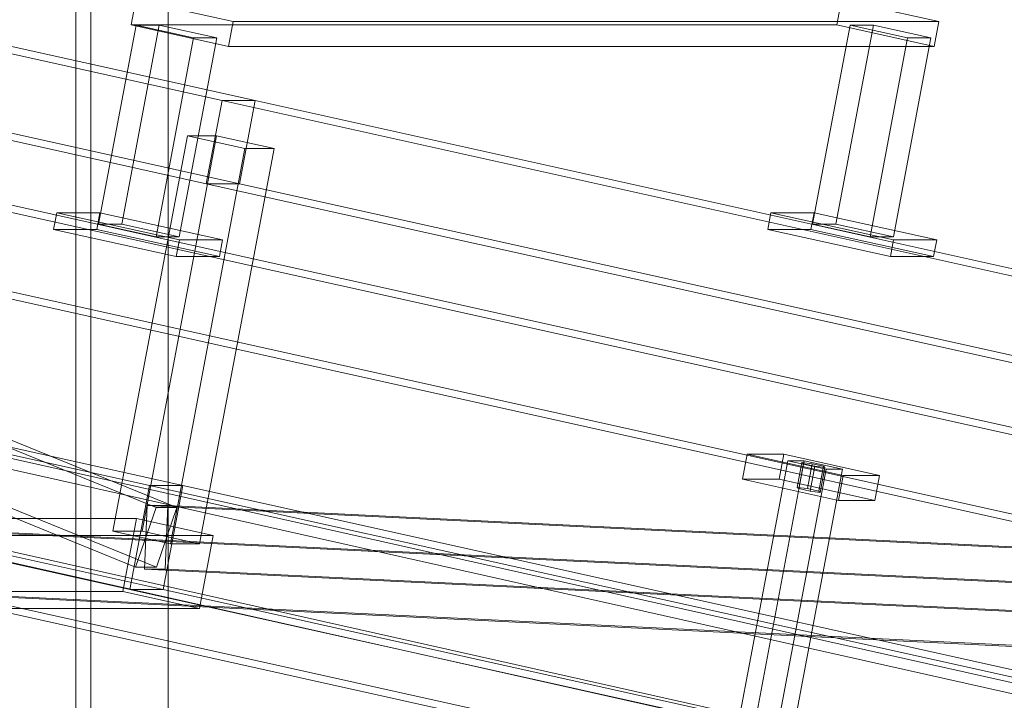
# Model space of a CAD drawing. Header units: millimetres. Extents: x -4738 to 65662, y -68080 to 6847.
# Tile 875 of 1056: x 23193 to 23656, y 1075 to 1396. Entities that reach past the tile are written whole.
import ezdxf

# ---------------------------------------------------------------- set-up
doc = ezdxf.new("R2010")
doc.units = ezdxf.units.MM
for name, color, linetype, lineweight in [('COTAS_P', 1, 'Continuous', 0), ('lateral_C02', 7, 'Continuous', 0), ('lateral_C10', 7, 'Continuous', 0)]:
    doc.layers.add(name, color=color, linetype=linetype, lineweight=lineweight)
doc.dimstyles.new('R19_100', dxfattribs={"dimtxt": 250, "dimasz": 150, "dimexe": 150, "dimexo": 80, "dimgap": 100, "dimtad": 1, "dimtih": 1, "dimtoh": 1, "dimdsep": 46, "dimcen": 0.09, "dimadec": 0, "dimazin": 0, "dimtfac": 1, "dimtdec": 4, "dimtofl": 0, "dimtmove": 0, "dimatfit": 3, "dimfxl": 1, "dimtolj": 1, "dimtzin": 0, "dimarcsym": 0})

# ---------------------------------------------------------------- blocks, each defined once
blk = doc.blocks.new('DIM_R31_4')
at = {"layer": 'COTAS_P'}
for p, q in [((15248.37, 1279.09), (24311.82, 4109.09)), ((24311.82, 4109.09), (24155.23, 4107.34)), ((24311.82, 4109.09), (24182.05, 4021.43)), ((24580.07, 3250), (24311.82, 4109.09)), ((15248.37, 1279.09), (15378.14, 1366.76)), ((15248.37, 1279.09), (15404.97, 1280.85)), ((15516.62, 420), (15248.37, 1279.09))]:
    blk.add_line(p, q, dxfattribs=at)
blk.add_text('9495 P', height=250, rotation=17.3406, dxfattribs=at).set_placement((19750.29, 2789.55))

msp = doc.modelspace()

# ---------------------------------------------------------------- linework, layer by layer
at = {"layer": 'lateral_C02'}
for p, q in [((23219.256, 2469.628), (23219.256, 25)), ((23226.256, 25), (23226.256, 2469.628)), ((23262.756, 25), (23262.756, 2469.628))]:
    msp.add_line(p, q, dxfattribs=at)
at = {"layer": 'lateral_C10'}
for p, q in [((27685.833, 137.844), (18242.389, 2253.71)), ((18437.764, 2253.71), (27881.207, 137.844)), ((18241.459, 2248.813), (27684.903, 132.947)), ((27880.277, 132.947), (18436.834, 2248.813)), ((22205.858, 1598.359), (23288.029, 1357.787)), ((23303.659, 1357.787), (22221.487, 1598.359)), ((22209.947, 1592.81), (23257.056, 1166.094)), ((23266.825, 1166.094), (22219.716, 1592.81)), ((23247.357, 1138.006), (22200.248, 1564.721)), ((23257.126, 1138.006), (22210.017, 1564.721)), ((23280.648, 1318.599), (22198.476, 1559.171)), ((23296.277, 1318.599), (22214.106, 1559.171)), ((22171.718, 1417.115), (23253.889, 1176.542)), ((23269.519, 1176.542), (22187.348, 1417.115)), ((23247.477, 1405.173), (23245.263, 1393.417)), ((23247.477, 1405.173), (23293.289, 1394.989)), ((23577.4, 1393.417), (23579.614, 1405.173)), ((23625.426, 1394.989), (23579.614, 1405.173)), ((23291.075, 1383.233), (23293.289, 1394.989)), ((23293.289, 1394.989), (23625.426, 1394.989)), ((23625.426, 1394.989), (23623.212, 1383.233)), ((23247.587, 1393.291), (23229.935, 1299.58)), ((23240.876, 1299.58), (23258.528, 1393.291)), ((23291.075, 1383.233), (23245.263, 1393.417)), ((23245.263, 1393.417), (23577.4, 1393.417)), ((23258.528, 1393.291), (23247.587, 1393.291)), ((23247.587, 1393.291), (23274.641, 1387.277)), ((23285.582, 1387.277), (23258.528, 1393.291)), ((23583.631, 1393.291), (23565.979, 1299.58)), ((23576.92, 1299.58), (23594.572, 1393.291)), ((23577.4, 1393.417), (23623.212, 1383.233)), ((23594.572, 1393.291), (23583.631, 1393.291)), ((23583.631, 1393.291), (23610.685, 1387.277)), ((23621.626, 1387.277), (23594.572, 1393.291)), ((23256.989, 1293.566), (23274.641, 1387.277)), ((23285.582, 1387.277), (23267.93, 1293.566)), ((23274.641, 1387.277), (23285.582, 1387.277)), ((23593.033, 1293.566), (23610.685, 1387.277)), ((23621.626, 1387.277), (23603.974, 1293.566)), ((23610.685, 1387.277), (23621.626, 1387.277)), ((23623.212, 1383.233), (23291.075, 1383.233)), ((23244.662, 1127.558), (22162.491, 1368.13)), ((23260.292, 1127.558), (22178.121, 1368.13)), ((22951.985, 1357.787), (24034.156, 1117.214)), ((24049.786, 1117.214), (22967.615, 1357.787)), ((23280.648, 1318.599), (23288.029, 1357.787)), ((23288.029, 1357.787), (23303.659, 1357.787)), ((23288.029, 1357.787), (24370.201, 1117.214)), ((23303.659, 1357.787), (23296.277, 1318.599)), ((24385.831, 1117.214), (23303.659, 1357.787)), ((23271.788, 1341.2), (23236.726, 1155.057)), ((23250.402, 1155.057), (23285.464, 1341.2)), ((23271.788, 1341.2), (23298.842, 1335.185)), ((23285.464, 1341.2), (23271.788, 1341.2)), ((23312.519, 1335.185), (23285.464, 1341.2)), ((23263.78, 1149.043), (23298.842, 1335.185)), ((23277.456, 1149.043), (23312.519, 1335.185)), ((23298.842, 1335.185), (23312.519, 1335.185)), ((24026.775, 1078.026), (22944.603, 1318.599)), ((24042.405, 1078.026), (22960.233, 1318.599)), ((23296.277, 1318.599), (23280.648, 1318.599)), ((24362.819, 1078.026), (23280.648, 1318.599)), ((24378.449, 1078.026), (23296.277, 1318.599)), ((23210.284, 1304.948), (23208.808, 1297.11)), ((23230.603, 1304.948), (23210.284, 1304.948)), ((23210.284, 1304.948), (23268, 1292.117)), ((23229.127, 1297.11), (23230.603, 1304.948)), ((23288.319, 1292.117), (23230.603, 1304.948)), ((23546.328, 1304.948), (23544.852, 1297.11)), ((23566.647, 1304.948), (23546.328, 1304.948)), ((23546.328, 1304.948), (23604.044, 1292.117)), ((23565.171, 1297.11), (23566.647, 1304.948)), ((23624.363, 1292.117), (23566.647, 1304.948)), ((23256.989, 1293.566), (23229.935, 1299.58)), ((23229.935, 1299.58), (23240.876, 1299.58)), ((23240.876, 1299.58), (23267.93, 1293.566)), ((23593.033, 1293.566), (23565.979, 1299.58)), ((23565.979, 1299.58), (23576.92, 1299.58)), ((23576.92, 1299.58), (23603.974, 1293.566)), ((23266.524, 1284.28), (23208.808, 1297.11)), ((23208.808, 1297.11), (23229.127, 1297.11)), ((23229.127, 1297.11), (23286.843, 1284.28)), ((23267.93, 1293.566), (23256.989, 1293.566)), ((23602.568, 1284.28), (23544.852, 1297.11)), ((23544.852, 1297.11), (23565.171, 1297.11)), ((23565.171, 1297.11), (23622.887, 1284.28)), ((23603.974, 1293.566), (23593.033, 1293.566)), ((23266.524, 1284.28), (23268, 1292.117)), ((23268, 1292.117), (23288.319, 1292.117)), ((23288.319, 1292.117), (23286.843, 1284.28)), ((23602.568, 1284.28), (23604.044, 1292.117)), ((23604.044, 1292.117), (23624.363, 1292.117)), ((23624.363, 1292.117), (23622.887, 1284.28)), ((23286.843, 1284.28), (23266.524, 1284.28)), ((23622.887, 1284.28), (23602.568, 1284.28)), ((23535.245, 1191.205), (23533.031, 1179.448)), ((23552.438, 1191.205), (23535.245, 1191.205)), ((23535.245, 1191.205), (23580.336, 1181.181)), ((23550.224, 1179.448), (23552.438, 1191.205)), ((23597.529, 1181.181), (23552.438, 1191.205)), ((23554.243, 1188.198), (23526.265, 1039.666)), ((23534.08, 1039.666), (23562.058, 1188.198)), ((23562.058, 1188.198), (23554.243, 1188.198)), ((23554.243, 1188.198), (23572.279, 1184.188)), ((23558.762, 1175.639), (23560.976, 1187.396)), ((23559.437, 1175.038), (23561.651, 1186.794)), ((23561.651, 1186.794), (23560.976, 1187.396)), ((23560.976, 1187.396), (23565.712, 1186.794)), ((23567.062, 1185.591), (23561.651, 1186.794)), ((23580.094, 1184.188), (23562.058, 1188.198)), ((23563.497, 1175.038), (23565.712, 1186.794)), ((23565.712, 1186.794), (23571.123, 1185.591)), ((23544.301, 1035.656), (23572.279, 1184.188)), ((23580.094, 1184.188), (23552.116, 1035.656)), ((23564.848, 1173.835), (23567.062, 1185.591)), ((23571.798, 1184.99), (23567.062, 1185.591)), ((23568.908, 1173.835), (23571.123, 1185.591)), ((23571.798, 1184.99), (23569.583, 1173.234)), ((23571.123, 1185.591), (23571.798, 1184.99)), ((23572.279, 1184.188), (23580.094, 1184.188)), ((23578.121, 1169.425), (23533.031, 1179.448)), ((23533.031, 1179.448), (23550.224, 1179.448)), ((23550.224, 1179.448), (23595.314, 1169.425)), ((23578.121, 1169.425), (23580.336, 1181.181)), ((23580.336, 1181.181), (23597.529, 1181.181)), ((23597.529, 1181.181), (23595.314, 1169.425)), ((22917.845, 1176.542), (24000.017, 935.97)), ((24015.647, 935.97), (22933.475, 1176.542)), ((23244.662, 1127.558), (23253.889, 1176.542)), ((23253.889, 1176.542), (23269.519, 1176.542)), ((23253.889, 1176.542), (24336.061, 935.97)), ((23269.519, 1176.542), (23260.292, 1127.558)), ((24351.691, 935.97), (23269.519, 1176.542)), ((23563.497, 1175.038), (23558.762, 1175.639)), ((23558.762, 1175.639), (23559.437, 1175.038)), ((23559.437, 1175.038), (23564.848, 1173.835)), ((23568.908, 1173.835), (23563.497, 1175.038)), ((23564.848, 1173.835), (23569.583, 1173.234)), ((23569.583, 1173.234), (23568.908, 1173.835)), ((23595.314, 1169.425), (23578.121, 1169.425)), ((22916.781, 1167.035), (24034.015, 1112.605)), ((24043.784, 1112.605), (22926.55, 1167.035)), ((23257.056, 1166.094), (23247.357, 1138.006)), ((23251.588, 1137.065), (23252.825, 1167.035)), ((23252.825, 1167.035), (23262.594, 1167.035)), ((23252.825, 1167.035), (24370.059, 1112.605)), ((23266.825, 1166.094), (23257.056, 1166.094)), ((23257.126, 1138.006), (23266.825, 1166.094)), ((23262.594, 1167.035), (23261.357, 1137.065)), ((24379.828, 1112.605), (23262.594, 1167.035)), ((23247.792, 1160.958), (22896.118, 1160.958)), ((23241.334, 1126.669), (23247.792, 1160.958)), ((23283.865, 1152.939), (23247.792, 1160.958)), ((23236.726, 1155.057), (23250.402, 1155.057)), ((23263.78, 1149.043), (23236.726, 1155.057)), ((23250.402, 1155.057), (23277.456, 1149.043)), ((22932.191, 1152.939), (23283.865, 1152.939)), ((23283.865, 1152.939), (23277.406, 1118.649)), ((23277.456, 1149.043), (23263.78, 1149.043)), ((24032.778, 1082.635), (22915.544, 1137.065)), ((24042.546, 1082.635), (22925.312, 1137.065)), ((23247.357, 1138.006), (23257.126, 1138.006)), ((23261.357, 1137.065), (23251.588, 1137.065)), ((24368.822, 1082.635), (23251.588, 1137.065)), ((24378.591, 1082.635), (23261.357, 1137.065)), ((22889.659, 1126.669), (23241.334, 1126.669)), ((23241.334, 1126.669), (23277.406, 1118.649)), ((23260.292, 1127.558), (23244.662, 1127.558)), ((24326.834, 886.985), (23244.662, 1127.558)), ((24342.464, 886.985), (23260.292, 1127.558)), ((23277.406, 1118.649), (22925.732, 1118.649))]:
    msp.add_line(p, q, dxfattribs=at)

# ---------------------------------------------------------------- dimensions: what is measured, and where the dimension line sits
at = {"layer": 'COTAS_P'}
dim = msp.add_aligned_dim(p1=(15516.618, 420), p2=(24580.067, 3250), distance=900, text='<> P', dimstyle='R19_100', dxfattribs=at)
dim.commit()
dim.dimension.update_dxf_attribs({"geometry": 'DIM_R31_4', "text_midpoint": (19780.096, 2694.095)})

doc.saveas('drawing.dxf')
